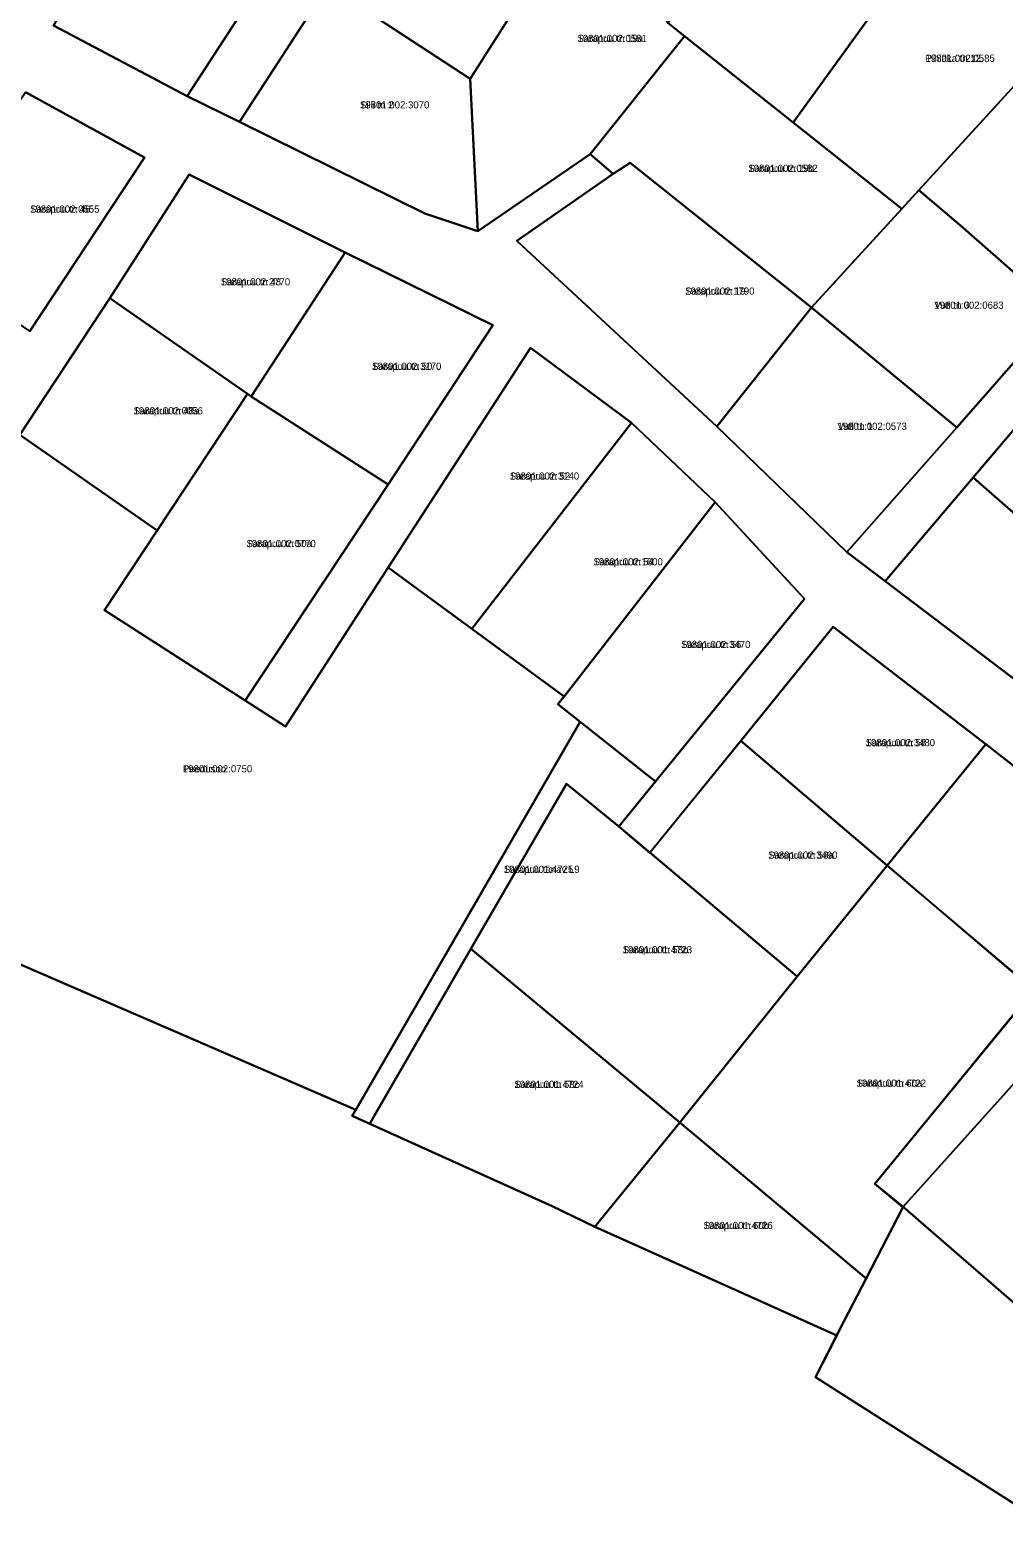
# Model space of a CAD drawing. Extents: x 516875 to 535633, y 6574491 to 6593094.
# Drawn here: x 531661 to 531864.7, y 6587181.4 to 6587496.6 of the extents above; entities that cross this region are included whole.
import ezdxf

# ---------------------------------------------------------------- set-up
doc = ezdxf.new("R2010")
doc.units = 0
for name, color, linetype in [('L_AADRESS', 7, 'Continuous'), ('PIIR', 7, 'Continuous'), ('TUNNUS', 7, 'Continuous')]:
    doc.layers.add(name, color=color, linetype=linetype)

msp = doc.modelspace()

# ---------------------------------------------------------------- linework, layer by layer
at = {"layer": 'PIIR'}
for points in [[(531766.29, 6587572.54), (531744.98, 6587539.19), (531723.31, 6587505.93), (531704.83, 6587477.43), (531693.9, 6587482.79), (531714.62, 6587514.79), (531736.25, 6587548.42), (531755.92, 6587578.96)], [(531744.98, 6587539.19), (531770.22, 6587523.03), (531774.69, 6587520.37), (531753.1, 6587486.46), (531723.31, 6587505.93)], [(531821.15, 6587535.17), (531848.16, 6587515.36), (531820.62, 6587477.29), (531797.92, 6587495.34), (531794.4, 6587498.14)], [(531689.37, 6587531.09), (531714.62, 6587514.79), (531693.9, 6587482.79), (531665.93, 6587497.56), (531688.12, 6587531.93)], [(531774.69, 6587520.37), (531794.4, 6587498.14), (531797.92, 6587495.34), (531778.19, 6587470.67), (531754.64, 6587454.56), (531753.1, 6587486.46)], [(531848.16, 6587515.36), (531875.98, 6587494.94), (531846.88, 6587463.16), (531843.33, 6587459.23), (531820.62, 6587477.29)], [(531704.83, 6587477.43), (531723.31, 6587505.93), (531753.1, 6587486.46), (531754.64, 6587454.56), (531743.6, 6587458.25)], [(531778.19, 6587470.67), (531797.92, 6587495.34), (531820.62, 6587477.29), (531843.33, 6587459.23), (531824.48, 6587438.61), (531786.52, 6587468.89), (531783, 6587466.54)], [(531846.88, 6587463.16), (531875.98, 6587494.94), (531882.91, 6587489.59), (531906.67, 6587471.17), (531876.15, 6587437.77), (531855.61, 6587455.77)], [(531660.04, 6587483.66), (531684.92, 6587470.02), (531660.94, 6587433.67), (531637.14, 6587449.95)], [(531913.18, 6587462.32), (531884.19, 6587433.62), (531858.28, 6587403.11), (531839.9, 6587381.44), (531831.86, 6587387.46), (531854.83, 6587413.55), (531876.15, 6587437.77), (531906.67, 6587471.17)], [(531762.85, 6587452.54), (531783, 6587466.54), (531786.52, 6587468.89), (531824.48, 6587438.61), (531804.69, 6587413.73)], [(531677.73, 6587440.61), (531694.32, 6587466.44), (531726.92, 6587450.13), (531707.28, 6587420.05), (531706.49, 6587420.59)], [(531846.88, 6587463.16), (531855.61, 6587455.77), (531876.15, 6587437.77), (531854.83, 6587413.55), (531824.48, 6587438.61), (531843.33, 6587459.23)], [(531707.28, 6587420.05), (531726.92, 6587450.13), (531757.8, 6587434.9), (531735.92, 6587401.64)], [(531658.84, 6587411.98), (531677.73, 6587440.61), (531706.49, 6587420.59), (531687.59, 6587391.97)], [(531824.48, 6587438.61), (531854.83, 6587413.55), (531831.86, 6587387.46), (531804.69, 6587413.73)], [(531858.28, 6587403.11), (531884.19, 6587433.62), (531907.68, 6587412.64), (531880.65, 6587383.49)], [(531735.9, 6587384.25), (531765.66, 6587430.19), (531786.84, 6587414.48), (531753.4, 6587371.45)], [(531687.59, 6587391.97), (531706.49, 6587420.59), (531707.28, 6587420.05), (531735.92, 6587401.64), (531706.01, 6587356.43), (531676.61, 6587375.35)], [(531753.4, 6587371.45), (531786.84, 6587414.48), (531804.33, 6587397.95), (531772.72, 6587357.33)], [(531776.06, 6587351.98), (531729.13, 6587270.87), (531605.7, 6587324.35), (531642.92, 6587385.98), (531645.17, 6587384.78), (531649.36, 6587392.49), (531647.5, 6587393.5), (531658.84, 6587411.98), (531687.59, 6587391.97), (531676.61, 6587375.35), (531706.01, 6587356.43), (531714.42, 6587351.04), (531735.9, 6587384.25), (531753.4, 6587371.45), (531772.72, 6587357.33), (531771.39, 6587355.68)], [(531839.9, 6587381.44), (531858.28, 6587403.11), (531880.65, 6587383.49), (531891.81, 6587373.64), (531875.68, 6587354.22)], [(531772.72, 6587357.33), (531804.33, 6587397.95), (531822.99, 6587377.69), (531791.84, 6587339.52), (531776.06, 6587351.98), (531771.39, 6587355.68)], [(531809.71, 6587348.05), (531828.97, 6587371.83), (531860.89, 6587347.32), (531840.3, 6587321.99)], [(531791.82, 6587339.53), (531784.15, 6587330.1), (531773.2, 6587339.04), (531753.24, 6587304.51), (531732.87, 6587269.32), (531732.1, 6587267.98), (531728.42, 6587269.64), (531729.13, 6587270.87), (531776.06, 6587351.98)], [(531790.65, 6587324.65), (531809.71, 6587348.05), (531840.3, 6587321.99), (531821.47, 6587298.73)], [(531840.3, 6587321.99), (531860.89, 6587347.32), (531892.59, 6587322.65), (531871.01, 6587295.96)], [(531821.47, 6587298.73), (531796.92, 6587268.21), (531753.24, 6587304.51), (531773.2, 6587339.04), (531784.15, 6587330.1), (531790.65, 6587324.65)], [(531840.3, 6587321.99), (531870.9, 6587295.91), (531852.01, 6587272.85), (531837.71, 6587255.43), (531843.65, 6587250.58), (531835.92, 6587235.64), (531796.92, 6587268.21), (531821.47, 6587298.73)], [(531796.92, 6587268.21), (531780.64, 6587248.21), (531779.17, 6587246.4), (531770.2, 6587250.75), (531732.1, 6587267.98), (531732.87, 6587269.32), (531753.24, 6587304.51)], [(531843.65, 6587250.58), (531876.28, 6587286.9), (531899.51, 6587267.77), (531867.29, 6587230.08)], [(531796.92, 6587268.21), (531835.92, 6587235.64), (531830.34, 6587224.87), (531829.73, 6587223.71), (531785.07, 6587243.76), (531779.17, 6587246.4), (531780.64, 6587248.21)], [(531835.92, 6587235.64), (531843.65, 6587250.58), (531867.29, 6587230.08), (531891.94, 6587203.24), (531903.93, 6587216.67), (531914.24, 6587208.03), (531924.21, 6587199.69), (531951.32, 6587182.45), (531929.36, 6587159.27), (531928.9, 6587158.79), (531923.14, 6587152.7), (531825.3, 6587214.98), (531830.34, 6587224.87)]]:
    msp.add_lwpolyline(points, close=True, dxfattribs=at)
for points in [[(531665.93, 6587497.56), (531693.9, 6587482.79), (531704.83, 6587477.43), (531743.6, 6587458.25), (531754.64, 6587454.56), (531778.19, 6587470.67), (531783, 6587466.54), (531762.85, 6587452.54), (531804.69, 6587413.73), (531831.86, 6587387.46), (531839.9, 6587381.44), (531875.68, 6587354.22)], [(531660.94, 6587433.67), (531684.92, 6587470.02), (531660.04, 6587483.66)], [(531892.59, 6587322.65), (531860.89, 6587347.32), (531828.97, 6587371.83), (531809.71, 6587348.05), (531790.68, 6587324.62), (531784.15, 6587330.1), (531791.84, 6587339.52), (531822.99, 6587377.69), (531804.33, 6587397.95), (531786.84, 6587414.48), (531765.66, 6587430.19), (531735.9, 6587384.25), (531714.42, 6587351.04), (531706.01, 6587356.43), (531735.92, 6587401.64), (531757.8, 6587434.9), (531726.92, 6587450.13), (531694.32, 6587466.44), (531677.73, 6587440.61), (531658.84, 6587411.98)], [(531605.7, 6587324.35), (531729.13, 6587270.87), (531728.42, 6587269.64), (531732.1, 6587267.98), (531770.2, 6587250.75), (531779.17, 6587246.4), (531785.07, 6587243.76), (531829.73, 6587223.71), (531825.3, 6587214.98), (531923.14, 6587152.7)], [(531876.28, 6587286.9), (531843.59, 6587250.55), (531837.72, 6587255.44), (531852, 6587272.85), (531871.01, 6587295.96)]]:
    msp.add_lwpolyline(points, dxfattribs=at)

# ---------------------------------------------------------------- texts
at = {"layer": 'L_AADRESS'}
for s, p in [('Sarapuu tn 19a', (531775.51, 6587494.14)), ('Pihlaka tn 12', (531848.3, 6587489.98)), ('Siili tn 2', (531730.03, 6587480.24)), ('Sarapuu tn 19b', (531811.26, 6587466.98)), ('Sarapuu tn 46', (531661.03, 6587458.46)), ('Sarapuu tn 48', (531700.92, 6587443.25)), ('Sarapuu tn 19', (531798.03, 6587441.31)), ('Vuti tn 3', (531850.14, 6587438.36)), ('Sarapuu tn 50', (531732.54, 6587425.59)), ('Sarapuu tn 48a', (531682.67, 6587416.29)), ('Vuti tn 1', (531829.89, 6587413.04)), ('Sarapuu tn 52', (531761.37, 6587402.64)), ('Sarapuu tn 50a', (531706.27, 6587388.53)), ('Sarapuu tn 54', (531778.86, 6587384.72)), ('Sarapuu tn 56', (531797.19, 6587367.43)), ('Sarapuu tn 58', (531835.8, 6587346.91)), ('Peedusoo', (531692.98, 6587341.43)), ('Sarapuu tn 58a', (531815.4, 6587323.39)), ('Sarapuu tänav L9', (531760.12, 6587320.42)), ('Sarapuu tn 58b', (531784.98, 6587303.62)), ('Sarapuu tn 58c', (531762.31, 6587275.46)), ('Sarapuu tn 60a', (531833.91, 6587275.71)), ('Sarapuu tn 60b', (531801.86, 6587245.96))]:
    msp.add_text(s, height=1.5, dxfattribs=at).set_placement(p)
at = {"layer": 'TUNNUS'}
for s, p in [('19801:002:0581', (531775.51, 6587494.14)), ('19801:002:0585', (531848.3, 6587489.98)), ('19801:002:3070', (531730.03, 6587480.24)), ('19801:002:0582', (531811.26, 6587466.98)), ('19801:002:0555', (531661.03, 6587458.46)), ('19801:002:2770', (531700.92, 6587443.25)), ('19801:002:1790', (531798.03, 6587441.31)), ('19801:002:0683', (531850.14, 6587438.36)), ('19801:002:3170', (531732.54, 6587425.59)), ('19801:002:0056', (531682.67, 6587416.29)), ('19801:002:0573', (531829.89, 6587413.04)), ('19801:002:3140', (531761.37, 6587402.64)), ('19801:002:0770', (531706.27, 6587388.53)), ('19801:002:1600', (531778.86, 6587384.72)), ('19801:002:3470', (531797.19, 6587367.43)), ('19801:002:3480', (531835.8, 6587346.91)), ('19801:002:0750', (531692.98, 6587341.43)), ('19801:002:3490', (531815.4, 6587323.39)), ('19801:001:4725', (531760.12, 6587320.42)), ('19801:001:4723', (531784.98, 6587303.62)), ('19801:001:4724', (531762.31, 6587275.46)), ('19801:001:4722', (531833.91, 6587275.71)), ('19801:001:4726', (531801.86, 6587245.96))]:
    msp.add_text(s, height=1.5, dxfattribs=at).set_placement(p)

doc.saveas('drawing.dxf')
